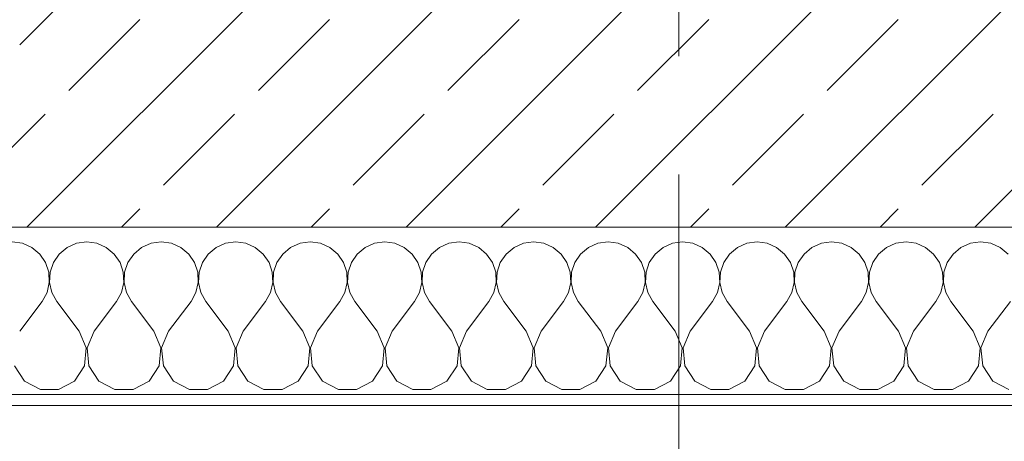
# Model space of a CAD drawing. Header units: metres. Extents: x -3.6 to 84.5, y -11 to 16.8.
# Tile 373 of 656: x 39.5 to 40.4, y -0.2 to 0.2. Entities that reach past the tile are written whole.
import ezdxf

# ---------------------------------------------------------------- set-up
doc = ezdxf.new("R2010")
doc.units = ezdxf.units.M
doc.header["$MEASUREMENT"] = 0
doc.linetypes.add('Strichlinie doppelt', pattern=[0.546806, 0.264583, -0.105833, 0.070556, -0.105833])
doc.linetypes.add('Wipeout_Contour', pattern=[1, 0, -1])
for name, color, linetype in [('152 - Bemaßung_ Beschriftung.Ausbau', 7, 'Continuous'), ('451 - Universal.Achsen Raster', 7, 'Continuous'), ('603 - Struktur.Bodenplatte_ Decke Roh', 7, 'Continuous'), ('604 - Struktur.Wand Aussen', 7, 'Continuous'), ('Neubau_152 - Bemaßung_ Beschriftung.Ausbau', 7, 'Continuous')]:
    doc.layers.add(name, color=color, linetype=linetype)
doc.styles.add('ERSTELLTER_STIL_2', font='txt')
doc.dimstyles.new('ERSTELLTER_STIL__1', dxfattribs={"dimtxt": 0.1, "dimasz": 0.0532, "dimexe": 0.18, "dimexo": 0.0625, "dimgap": 0, "dimtad": 1, "dimzin": 0, "dimdsep": 46, "dimtxsty": 'ERSTELLTER_STIL_2', "dimblk": 'ARROWHEAD_2', "dimblk1": 'ARROWHEAD_2', "dimblk2": 'ARROWHEAD_2', "dimcen": 0.09, "dimse1": 1, "dimse2": 1, "dimclrd": 7, "dimclre": 7, "dimclrt": 7, "dimazin": 0, "dimtfac": 1, "dimtdec": 4, "dimtmove": 0, "dimatfit": 3, "dimfxl": 1, "dimtolj": 1, "dimtzin": 0, "dimarcsym": 0})
doc.dimstyles.new('ERSTELLTER_STIL__2', dxfattribs={"dimtxt": 0.1, "dimasz": 0.0532, "dimexe": 0.18, "dimexo": 0.0625, "dimgap": 0, "dimtad": 1, "dimzin": 0, "dimdsep": 46, "dimtxsty": 'ERSTELLTER_STIL_2', "dimblk": 'ARROWHEAD_2', "dimblk1": 'ARROWHEAD_2', "dimblk2": 'ARROWHEAD_2', "dimcen": 0.09, "dimse1": 1, "dimse2": 1, "dimclrd": 7, "dimclre": 7, "dimclrt": 7, "dimazin": 0, "dimtfac": 1, "dimtdec": 4, "dimtmove": 2, "dimatfit": 3, "dimfxl": 1, "dimtolj": 1, "dimtzin": 0, "dimarcsym": 0})
doc.dimstyles.new('ERSTELLTER_STIL__3', dxfattribs={"dimtxt": 0.1, "dimasz": 0.0532, "dimexe": 0.18, "dimexo": 0.0625, "dimgap": 0, "dimtad": 1, "dimtih": 1, "dimtoh": 1, "dimzin": 0, "dimdsep": 46, "dimtxsty": 'ERSTELLTER_STIL_2', "dimblk": 'ARROWHEAD_2', "dimblk1": 'ARROWHEAD_2', "dimblk2": 'ARROWHEAD_2', "dimcen": 0.09, "dimse1": 1, "dimse2": 1, "dimclrd": 7, "dimclre": 7, "dimclrt": 7, "dimazin": 0, "dimtfac": 1, "dimtdec": 4, "dimtmove": 0, "dimatfit": 3, "dimfxl": 1, "dimtolj": 1, "dimtzin": 0, "dimarcsym": 0})
doc.dimstyles.new('ERSTELLTER_STIL__7', dxfattribs={"dimtxt": 0.18, "dimasz": 0.03648, "dimexe": 0.18, "dimexo": 0.0625, "dimgap": 0, "dimtad": 0, "dimtih": 1, "dimtoh": 1, "dimdec": 4, "dimzin": 0, "dimdsep": 46, "dimcen": 0.09, "dimadec": 0, "dimazin": 0, "dimtfac": 1, "dimtdec": 4, "dimtmove": 0, "dimatfit": 3, "dimldrblk": 'ARROWHEAD_11', "dimfxl": 1, "dimtolj": 1, "dimtzin": 0, "dimarcsym": 0})
doc.dimstyles.new('ERSTELLTER_STIL__8', dxfattribs={"dimtxt": 0.18, "dimasz": 0.02736, "dimexe": 0.18, "dimexo": 0.0625, "dimgap": 0, "dimtad": 0, "dimtih": 1, "dimtoh": 1, "dimdec": 4, "dimzin": 0, "dimdsep": 46, "dimcen": 0.09, "dimadec": 0, "dimazin": 0, "dimtfac": 1, "dimtdec": 4, "dimtmove": 0, "dimatfit": 3, "dimldrblk": 'ARROWHEAD_11', "dimfxl": 1, "dimtolj": 1, "dimtzin": 0, "dimarcsym": 0})

# ---------------------------------------------------------------- blocks, each defined once
blk = doc.blocks.new('*X96')
at = {"layer": '604 - Struktur.Wand Aussen', "color": 7, "linetype": 'Continuous', "lineweight": 5}
for p, q in [((39.54244, -0.0096), (39.53333, -0.00833)), ((39.6, -0.00833), (39.59089, -0.0096)), ((39.60911, -0.0096), (39.6, -0.00833)), ((39.66667, -0.00833), (39.65756, -0.0096)), ((39.67578, -0.0096), (39.66667, -0.00833)), ((39.73333, -0.00833), (39.72422, -0.0096)), ((39.74244, -0.0096), (39.73333, -0.00833)), ((39.8, -0.00833), (39.79089, -0.0096)), ((39.80911, -0.0096), (39.8, -0.00833)), ((39.86667, -0.00833), (39.85756, -0.0096)), ((39.87578, -0.0096), (39.86667, -0.00833)), ((39.93333, -0.00833), (39.92422, -0.0096)), ((39.94244, -0.0096), (39.93333, -0.00833)), ((40, -0.00833), (39.99089, -0.0096)), ((40.00911, -0.0096), (40, -0.00833)), ((40.06667, -0.00833), (40.05756, -0.0096)), ((40.07578, -0.0096), (40.06667, -0.00833)), ((40.13333, -0.00833), (40.12422, -0.0096)), ((40.14244, -0.0096), (40.13333, -0.00833)), ((40.2, -0.00833), (40.19089, -0.0096)), ((40.20911, -0.0096), (40.2, -0.00833)), ((40.26667, -0.00833), (40.25756, -0.0096)), ((40.27578, -0.0096), (40.26667, -0.00833)), ((40.33333, -0.00833), (40.32422, -0.0096)), ((40.34244, -0.0096), (40.33333, -0.00833)), ((40.4, -0.00833), (40.39089, -0.0096)), ((40.40911, -0.0096), (40.4, -0.00833)), ((39.55086, -0.01331), (39.54244, -0.0096)), ((39.55794, -0.01918), (39.55086, -0.01331)), ((39.58248, -0.01331), (39.57539, -0.01918)), ((39.59089, -0.0096), (39.58248, -0.01331)), ((39.61752, -0.01331), (39.60911, -0.0096)), ((39.62461, -0.01918), (39.61752, -0.01331)), ((39.64914, -0.01331), (39.64206, -0.01918)), ((39.65756, -0.0096), (39.64914, -0.01331)), ((39.68419, -0.01331), (39.67578, -0.0096)), ((39.69127, -0.01918), (39.68419, -0.01331)), ((39.71581, -0.01331), (39.70873, -0.01918)), ((39.72422, -0.0096), (39.71581, -0.01331)), ((39.75086, -0.01331), (39.74244, -0.0096)), ((39.75794, -0.01918), (39.75086, -0.01331)), ((39.78248, -0.01331), (39.77539, -0.01918)), ((39.79089, -0.0096), (39.78248, -0.01331)), ((39.81752, -0.01331), (39.80911, -0.0096)), ((39.82461, -0.01918), (39.81752, -0.01331)), ((39.84914, -0.01331), (39.84206, -0.01918)), ((39.85756, -0.0096), (39.84914, -0.01331)), ((39.88419, -0.01331), (39.87578, -0.0096)), ((39.89127, -0.01918), (39.88419, -0.01331)), ((39.91581, -0.01331), (39.90873, -0.01918)), ((39.92422, -0.0096), (39.91581, -0.01331)), ((39.95086, -0.01331), (39.94244, -0.0096)), ((39.95794, -0.01918), (39.95086, -0.01331)), ((39.98248, -0.01331), (39.97539, -0.01918)), ((39.99089, -0.0096), (39.98248, -0.01331)), ((40.01752, -0.01331), (40.00911, -0.0096)), ((40.02461, -0.01918), (40.01752, -0.01331)), ((40.04914, -0.01331), (40.04206, -0.01918)), ((40.05756, -0.0096), (40.04914, -0.01331)), ((40.08419, -0.01331), (40.07578, -0.0096)), ((40.09127, -0.01918), (40.08419, -0.01331)), ((40.11581, -0.01331), (40.10873, -0.01918)), ((40.12422, -0.0096), (40.11581, -0.01331)), ((40.15086, -0.01331), (40.14244, -0.0096)), ((40.15794, -0.01918), (40.15086, -0.01331)), ((40.18248, -0.01331), (40.17539, -0.01918)), ((40.19089, -0.0096), (40.18248, -0.01331)), ((40.21752, -0.01331), (40.20911, -0.0096)), ((40.22461, -0.01918), (40.21752, -0.01331)), ((40.24914, -0.01331), (40.24206, -0.01918)), ((40.25756, -0.0096), (40.24914, -0.01331)), ((40.28419, -0.01331), (40.27578, -0.0096)), ((40.29127, -0.01918), (40.28419, -0.01331)), ((40.31581, -0.01331), (40.30873, -0.01918)), ((40.32422, -0.0096), (40.31581, -0.01331)), ((40.35086, -0.01331), (40.34244, -0.0096)), ((40.35794, -0.01918), (40.35086, -0.01331)), ((40.38248, -0.01331), (40.37539, -0.01918)), ((40.39089, -0.0096), (40.38248, -0.01331)), ((40.41752, -0.01331), (40.40911, -0.0096)), ((40.42461, -0.01918), (40.41752, -0.01331)), ((39.56315, -0.02676), (39.55794, -0.01918)), ((39.57539, -0.01918), (39.57019, -0.02676)), ((39.62981, -0.02676), (39.62461, -0.01918)), ((39.64206, -0.01918), (39.63685, -0.02676)), ((39.69648, -0.02676), (39.69127, -0.01918)), ((39.70873, -0.01918), (39.70352, -0.02676)), ((39.76315, -0.02676), (39.75794, -0.01918)), ((39.77539, -0.01918), (39.77019, -0.02676)), ((39.82981, -0.02676), (39.82461, -0.01918)), ((39.84206, -0.01918), (39.83685, -0.02676)), ((39.89648, -0.02676), (39.89127, -0.01918)), ((39.90873, -0.01918), (39.90352, -0.02676)), ((39.96315, -0.02676), (39.95794, -0.01918)), ((39.97539, -0.01918), (39.97019, -0.02676)), ((40.02981, -0.02676), (40.02461, -0.01918)), ((40.04206, -0.01918), (40.03685, -0.02676)), ((40.09648, -0.02676), (40.09127, -0.01918)), ((40.10873, -0.01918), (40.10352, -0.02676)), ((40.16315, -0.02676), (40.15794, -0.01918)), ((40.17539, -0.01918), (40.17019, -0.02676)), ((40.22981, -0.02676), (40.22461, -0.01918)), ((40.24206, -0.01918), (40.23685, -0.02676)), ((40.29648, -0.02676), (40.29127, -0.01918)), ((40.30873, -0.01918), (40.30352, -0.02676)), ((40.36315, -0.02676), (40.35794, -0.01918)), ((40.37539, -0.01918), (40.37019, -0.02676)), ((39.56609, -0.03547), (39.56315, -0.02676)), ((39.57019, -0.02676), (39.56725, -0.03547)), ((39.63275, -0.03547), (39.62981, -0.02676)), ((39.63685, -0.02676), (39.63391, -0.03547)), ((39.69942, -0.03547), (39.69648, -0.02676)), ((39.70352, -0.02676), (39.70058, -0.03547)), ((39.76609, -0.03547), (39.76315, -0.02676)), ((39.77019, -0.02676), (39.76725, -0.03547)), ((39.83275, -0.03547), (39.82981, -0.02676)), ((39.83685, -0.02676), (39.83391, -0.03547)), ((39.89942, -0.03547), (39.89648, -0.02676)), ((39.90352, -0.02676), (39.90058, -0.03547)), ((39.96609, -0.03547), (39.96315, -0.02676)), ((39.97019, -0.02676), (39.96725, -0.03547)), ((40.03275, -0.03547), (40.02981, -0.02676)), ((40.03685, -0.02676), (40.03391, -0.03547)), ((40.09942, -0.03547), (40.09648, -0.02676)), ((40.10352, -0.02676), (40.10058, -0.03547)), ((40.16609, -0.03547), (40.16315, -0.02676)), ((40.17019, -0.02676), (40.16725, -0.03547)), ((40.23275, -0.03547), (40.22981, -0.02676)), ((40.23685, -0.02676), (40.23391, -0.03547)), ((40.29942, -0.03547), (40.29648, -0.02676)), ((40.30352, -0.02676), (40.30058, -0.03547)), ((40.36609, -0.03547), (40.36315, -0.02676)), ((40.37019, -0.02676), (40.36725, -0.03547)), ((39.56653, -0.04466), (39.56609, -0.03547)), ((39.56725, -0.03547), (39.5668, -0.04466)), ((39.6332, -0.04466), (39.63275, -0.03547)), ((39.63391, -0.03547), (39.63347, -0.04466)), ((39.69987, -0.04466), (39.69942, -0.03547)), ((39.70058, -0.03547), (39.70013, -0.04466)), ((39.76653, -0.04466), (39.76609, -0.03547)), ((39.76725, -0.03547), (39.7668, -0.04466)), ((39.8332, -0.04466), (39.83275, -0.03547)), ((39.83391, -0.03547), (39.83347, -0.04466)), ((39.89987, -0.04466), (39.89942, -0.03547)), ((39.90058, -0.03547), (39.90013, -0.04466)), ((39.96653, -0.04466), (39.96609, -0.03547)), ((39.96725, -0.03547), (39.9668, -0.04466)), ((40.0332, -0.04466), (40.03275, -0.03547)), ((40.03391, -0.03547), (40.03347, -0.04466)), ((40.09987, -0.04466), (40.09942, -0.03547)), ((40.10058, -0.03547), (40.10013, -0.04466)), ((40.16653, -0.04466), (40.16609, -0.03547)), ((40.16725, -0.03547), (40.1668, -0.04466)), ((40.2332, -0.04466), (40.23275, -0.03547)), ((40.23391, -0.03547), (40.23347, -0.04466)), ((40.29987, -0.04466), (40.29942, -0.03547)), ((40.30058, -0.03547), (40.30013, -0.04466)), ((40.36653, -0.04466), (40.36609, -0.03547)), ((40.36725, -0.03547), (40.3668, -0.04466)), ((39.56445, -0.05362), (39.56653, -0.04466)), ((39.5668, -0.04466), (39.56888, -0.05362)), ((39.63112, -0.05362), (39.6332, -0.04466)), ((39.63347, -0.04466), (39.63555, -0.05362)), ((39.69778, -0.05362), (39.69987, -0.04466)), ((39.70013, -0.04466), (39.70222, -0.05362)), ((39.76445, -0.05362), (39.76653, -0.04466)), ((39.7668, -0.04466), (39.76888, -0.05362)), ((39.83112, -0.05362), (39.8332, -0.04466)), ((39.83347, -0.04466), (39.83555, -0.05362)), ((39.89778, -0.05362), (39.89987, -0.04466)), ((39.90013, -0.04466), (39.90222, -0.05362)), ((39.96445, -0.05362), (39.96653, -0.04466)), ((39.9668, -0.04466), (39.96888, -0.05362)), ((40.03112, -0.05362), (40.0332, -0.04466)), ((40.03347, -0.04466), (40.03555, -0.05362)), ((40.09778, -0.05362), (40.09987, -0.04466)), ((40.10013, -0.04466), (40.10222, -0.05362)), ((40.16445, -0.05362), (40.16653, -0.04466)), ((40.1668, -0.04466), (40.16888, -0.05362)), ((40.23112, -0.05362), (40.2332, -0.04466)), ((40.23347, -0.04466), (40.23555, -0.05362)), ((40.29778, -0.05362), (40.29987, -0.04466)), ((40.30013, -0.04466), (40.30222, -0.05362)), ((40.36445, -0.05362), (40.36653, -0.04466)), ((40.3668, -0.04466), (40.36888, -0.05362)), ((39.54, -0.08833), (39.56, -0.06167)), ((39.56, -0.06167), (39.56445, -0.05362)), ((39.56888, -0.05362), (39.57333, -0.06167)), ((39.59333, -0.08833), (39.57333, -0.06167)), ((39.60667, -0.08833), (39.62667, -0.06167)), ((39.62667, -0.06167), (39.63112, -0.05362)), ((39.63555, -0.05362), (39.64, -0.06167)), ((39.66, -0.08833), (39.64, -0.06167)), ((39.67333, -0.08833), (39.69333, -0.06167)), ((39.69333, -0.06167), (39.69778, -0.05362)), ((39.70222, -0.05362), (39.70667, -0.06167)), ((39.72667, -0.08833), (39.70667, -0.06167)), ((39.74, -0.08833), (39.76, -0.06167)), ((39.76, -0.06167), (39.76445, -0.05362)), ((39.76888, -0.05362), (39.77333, -0.06167)), ((39.79333, -0.08833), (39.77333, -0.06167)), ((39.80667, -0.08833), (39.82667, -0.06167)), ((39.82667, -0.06167), (39.83112, -0.05362)), ((39.83555, -0.05362), (39.84, -0.06167)), ((39.86, -0.08833), (39.84, -0.06167)), ((39.87333, -0.08833), (39.89333, -0.06167)), ((39.89333, -0.06167), (39.89778, -0.05362)), ((39.90222, -0.05362), (39.90667, -0.06167)), ((39.92667, -0.08833), (39.90667, -0.06167)), ((39.94, -0.08833), (39.96, -0.06167)), ((39.96, -0.06167), (39.96445, -0.05362)), ((39.96888, -0.05362), (39.97333, -0.06167)), ((39.99333, -0.08833), (39.97333, -0.06167)), ((40.00667, -0.08833), (40.02667, -0.06167)), ((40.02667, -0.06167), (40.03112, -0.05362)), ((40.03555, -0.05362), (40.04, -0.06167)), ((40.06, -0.08833), (40.04, -0.06167)), ((40.07333, -0.08833), (40.09333, -0.06167)), ((40.09333, -0.06167), (40.09778, -0.05362)), ((40.10222, -0.05362), (40.10667, -0.06167)), ((40.12667, -0.08833), (40.10667, -0.06167)), ((40.14, -0.08833), (40.16, -0.06167)), ((40.16, -0.06167), (40.16445, -0.05362)), ((40.16888, -0.05362), (40.17333, -0.06167)), ((40.19333, -0.08833), (40.17333, -0.06167)), ((40.20667, -0.08833), (40.22667, -0.06167)), ((40.22667, -0.06167), (40.23112, -0.05362)), ((40.23555, -0.05362), (40.24, -0.06167)), ((40.26, -0.08833), (40.24, -0.06167)), ((40.27333, -0.08833), (40.29333, -0.06167)), ((40.29333, -0.06167), (40.29778, -0.05362)), ((40.30222, -0.05362), (40.30667, -0.06167)), ((40.32667, -0.08833), (40.30667, -0.06167)), ((40.34, -0.08833), (40.36, -0.06167)), ((40.36, -0.06167), (40.36445, -0.05362)), ((40.36888, -0.05362), (40.37333, -0.06167)), ((40.39333, -0.08833), (40.37333, -0.06167)), ((40.40667, -0.08833), (40.42667, -0.06167)), ((39.59962, -0.1033), (39.59333, -0.08833)), ((39.60667, -0.08833), (39.60038, -0.1033)), ((39.66629, -0.1033), (39.66, -0.08833)), ((39.67333, -0.08833), (39.66705, -0.1033)), ((39.73295, -0.1033), (39.72667, -0.08833)), ((39.74, -0.08833), (39.73371, -0.1033)), ((39.79962, -0.1033), (39.79333, -0.08833)), ((39.80667, -0.08833), (39.80038, -0.1033)), ((39.86629, -0.1033), (39.86, -0.08833)), ((39.87333, -0.08833), (39.86705, -0.1033)), ((39.93295, -0.1033), (39.92667, -0.08833)), ((39.94, -0.08833), (39.93371, -0.1033)), ((39.99962, -0.1033), (39.99333, -0.08833)), ((40.00667, -0.08833), (40.00038, -0.1033)), ((40.06629, -0.1033), (40.06, -0.08833)), ((40.07333, -0.08833), (40.06705, -0.1033)), ((40.13295, -0.1033), (40.12667, -0.08833)), ((40.14, -0.08833), (40.13371, -0.1033)), ((40.19962, -0.1033), (40.19333, -0.08833)), ((40.20667, -0.08833), (40.20038, -0.1033)), ((40.26629, -0.1033), (40.26, -0.08833)), ((40.27333, -0.08833), (40.26705, -0.1033)), ((40.33295, -0.1033), (40.32667, -0.08833)), ((40.34, -0.08833), (40.33371, -0.1033)), ((40.39962, -0.1033), (40.39333, -0.08833)), ((40.40667, -0.08833), (40.40038, -0.1033)), ((39.59808, -0.11947), (39.59962, -0.1033)), ((39.60038, -0.1033), (39.60192, -0.11947)), ((39.66475, -0.11947), (39.66629, -0.1033)), ((39.66705, -0.1033), (39.66858, -0.11947)), ((39.73142, -0.11947), (39.73295, -0.1033)), ((39.73371, -0.1033), (39.73525, -0.11947)), ((39.79808, -0.11947), (39.79962, -0.1033)), ((39.80038, -0.1033), (39.80192, -0.11947)), ((39.86475, -0.11947), (39.86629, -0.1033)), ((39.86705, -0.1033), (39.86858, -0.11947)), ((39.93142, -0.11947), (39.93295, -0.1033)), ((39.93371, -0.1033), (39.93525, -0.11947)), ((39.99808, -0.11947), (39.99962, -0.1033)), ((40.00038, -0.1033), (40.00192, -0.11947)), ((40.06475, -0.11947), (40.06629, -0.1033)), ((40.06705, -0.1033), (40.06858, -0.11947)), ((40.13142, -0.11947), (40.13295, -0.1033)), ((40.13371, -0.1033), (40.13525, -0.11947)), ((40.19808, -0.11947), (40.19962, -0.1033)), ((40.20038, -0.1033), (40.20192, -0.11947)), ((40.26475, -0.11947), (40.26629, -0.1033)), ((40.26705, -0.1033), (40.26858, -0.11947)), ((40.33142, -0.11947), (40.33295, -0.1033)), ((40.33371, -0.1033), (40.33525, -0.11947)), ((40.39808, -0.11947), (40.39962, -0.1033)), ((40.40038, -0.1033), (40.40192, -0.11947)), ((39.53525, -0.11947), (39.54424, -0.13299)), ((39.5891, -0.13299), (39.59808, -0.11947)), ((39.60192, -0.11947), (39.6109, -0.13299)), ((39.65576, -0.13299), (39.66475, -0.11947)), ((39.66858, -0.11947), (39.67757, -0.13299)), ((39.72243, -0.13299), (39.73142, -0.11947)), ((39.73525, -0.11947), (39.74424, -0.13299)), ((39.7891, -0.13299), (39.79808, -0.11947)), ((39.80192, -0.11947), (39.8109, -0.13299)), ((39.85576, -0.13299), (39.86475, -0.11947)), ((39.86858, -0.11947), (39.87757, -0.13299)), ((39.92243, -0.13299), (39.93142, -0.11947)), ((39.93525, -0.11947), (39.94424, -0.13299)), ((39.9891, -0.13299), (39.99808, -0.11947)), ((40.00192, -0.11947), (40.0109, -0.13299)), ((40.05576, -0.13299), (40.06475, -0.11947)), ((40.06858, -0.11947), (40.07757, -0.13299)), ((40.12243, -0.13299), (40.13142, -0.11947)), ((40.13525, -0.11947), (40.14424, -0.13299)), ((40.1891, -0.13299), (40.19808, -0.11947)), ((40.20192, -0.11947), (40.2109, -0.13299)), ((40.25576, -0.13299), (40.26475, -0.11947)), ((40.26858, -0.11947), (40.27757, -0.13299)), ((40.32243, -0.13299), (40.33142, -0.11947)), ((40.33525, -0.11947), (40.34424, -0.13299)), ((40.3891, -0.13299), (40.39808, -0.11947)), ((40.40192, -0.11947), (40.4109, -0.13299)), ((39.54424, -0.13299), (39.55855, -0.14066)), ((39.55855, -0.14066), (39.57479, -0.14066)), ((39.57479, -0.14066), (39.5891, -0.13299)), ((39.6109, -0.13299), (39.62521, -0.14066)), ((39.62521, -0.14066), (39.64145, -0.14066)), ((39.64145, -0.14066), (39.65576, -0.13299)), ((39.67757, -0.13299), (39.69188, -0.14066)), ((39.69188, -0.14066), (39.70812, -0.14066)), ((39.70812, -0.14066), (39.72243, -0.13299)), ((39.74424, -0.13299), (39.75855, -0.14066)), ((39.75855, -0.14066), (39.77479, -0.14066)), ((39.77479, -0.14066), (39.7891, -0.13299)), ((39.8109, -0.13299), (39.82521, -0.14066)), ((39.82521, -0.14066), (39.84145, -0.14066)), ((39.84145, -0.14066), (39.85576, -0.13299)), ((39.87757, -0.13299), (39.89188, -0.14066)), ((39.89188, -0.14066), (39.90812, -0.14066)), ((39.90812, -0.14066), (39.92243, -0.13299)), ((39.94424, -0.13299), (39.95855, -0.14066)), ((39.95855, -0.14066), (39.97479, -0.14066)), ((39.97479, -0.14066), (39.9891, -0.13299)), ((40.0109, -0.13299), (40.02521, -0.14066)), ((40.02521, -0.14066), (40.04145, -0.14066)), ((40.04145, -0.14066), (40.05576, -0.13299)), ((40.07757, -0.13299), (40.09188, -0.14066)), ((40.09188, -0.14066), (40.10812, -0.14066)), ((40.10812, -0.14066), (40.12243, -0.13299)), ((40.14424, -0.13299), (40.15855, -0.14066)), ((40.15855, -0.14066), (40.17479, -0.14066)), ((40.17479, -0.14066), (40.1891, -0.13299)), ((40.2109, -0.13299), (40.22521, -0.14066)), ((40.22521, -0.14066), (40.24145, -0.14066)), ((40.24145, -0.14066), (40.25576, -0.13299)), ((40.27757, -0.13299), (40.29188, -0.14066)), ((40.29188, -0.14066), (40.30812, -0.14066)), ((40.30812, -0.14066), (40.32243, -0.13299)), ((40.34424, -0.13299), (40.35855, -0.14066)), ((40.35855, -0.14066), (40.37479, -0.14066)), ((40.37479, -0.14066), (40.3891, -0.13299)), ((40.4109, -0.13299), (40.42521, -0.14066))]:
    blk.add_line(p, q, dxfattribs=at)
blk = doc.blocks.new('ARROWHEAD_11')
at = {"color": 0, "linetype": 'Continuous', "lineweight": 0}
blk.add_line((0, 0), (-1, 0), dxfattribs=at)
at = {"color": 0, "linetype": 'Continuous', "lineweight": 0, "const_width": 0.25, "flags": 128}
blk.add_lwpolyline([(-0.125, 0, 1), (0.125, 0, 1)], format="xyb", close=True, dxfattribs=at)
blk = doc.blocks.new('*D267')
at = {"layer": '152 - Bemaßung_ Beschriftung.Ausbau', "color": 7, "linetype": 'Continuous', "lineweight": 5}
for p, q in [((37.14, -8.6375), (37.14, -8.5325)), ((37.16021, -8.55), (37.11979, -8.62)), ((39.56021, -8.55), (39.51979, -8.62)), ((35.94, -8.585), (37.14, -8.585)), ((37.14, -8.585), (39.54, -8.585))]:
    blk.add_line(p, q, dxfattribs=at)
at = {"layer": '152 - Bemaßung_ Beschriftung.Ausbau', "color": 7, "lineweight": 5, "char_height": 0.1, "attachment_point": 7, "style": 'ERSTELLTER_STIL_2'}
for s, insert in [('\\A1;{\\pql;\\fArial|b0|i0|c0|p38;2,40}', (38.20697, -8.565)), ('\\A1;{\\pql;\\fArial|b0|i0|c0|p38;2,01}', (38.20697, -8.705))]:
    blk.add_mtext(s, dxfattribs=dict(at, insert=insert))
blk = doc.blocks.new('ARROWHEAD_2')
at = {"color": 0, "linetype": 'Continuous', "lineweight": 0}
for p, q in [((-0.378, -0.655), (0.378, 0.655)), ((0, 0), (-1, 0))]:
    blk.add_line(p, q, dxfattribs=at)
blk = doc.blocks.new('*D268')
at = {"layer": '152 - Bemaßung_ Beschriftung.Ausbau', "color": 7, "linetype": 'Continuous', "lineweight": 5}
for p, q in [((39.54, -8.6375), (39.54, -8.5325)), ((39.56021, -8.55), (39.51979, -8.62)), ((40.76021, -8.55), (40.71979, -8.62)), ((37.14, -8.585), (39.54, -8.585)), ((39.54, -8.585), (40.74, -8.585))]:
    blk.add_line(p, q, dxfattribs=at)
at = {"layer": '152 - Bemaßung_ Beschriftung.Ausbau', "color": 7, "lineweight": 5, "insert": (40.00697, -8.565), "char_height": 0.1, "attachment_point": 7, "style": 'ERSTELLTER_STIL_2'}
blk.add_mtext('\\A1;{\\pql;\\fArial|b0|i0|c0|p38;1,20}', dxfattribs=at)
blk = doc.blocks.new('*D269')
at = {"layer": '152 - Bemaßung_ Beschriftung.Ausbau', "color": 7, "linetype": 'Continuous', "lineweight": 5}
for p, q in [((40.74, -8.6375), (40.74, -8.5325)), ((40.76021, -8.55), (40.71979, -8.62)), ((41.96021, -8.55), (41.91979, -8.62)), ((39.54, -8.585), (40.74, -8.585)), ((40.74, -8.585), (41.94, -8.585))]:
    blk.add_line(p, q, dxfattribs=at)
at = {"layer": '152 - Bemaßung_ Beschriftung.Ausbau', "color": 7, "lineweight": 5, "char_height": 0.1, "attachment_point": 7, "style": 'ERSTELLTER_STIL_2'}
for s, insert in [('\\A1;{\\pql;\\fArial|b0|i0|c0|p38;1,20}', (41.20697, -8.565)), ('\\A1;{\\pql;\\fArial|b0|i0|c0|p38;2,01}', (41.20697, -8.705))]:
    blk.add_mtext(s, dxfattribs=dict(at, insert=insert))
blk = doc.blocks.new('*D288')
at = {"layer": '152 - Bemaßung_ Beschriftung.Ausbau', "color": 7, "linetype": 'Continuous', "lineweight": 5}
for p, q in [((36.6, -9.1375), (36.6, -9.0325)), ((36.62021, -9.05), (36.57979, -9.12)), ((40.07021, -9.05), (40.02979, -9.12)), ((36.46, -9.085), (36.6, -9.085)), ((36.6, -9.085), (40.05, -9.085))]:
    blk.add_line(p, q, dxfattribs=at)
at = {"layer": '152 - Bemaßung_ Beschriftung.Ausbau', "color": 7, "lineweight": 5, "char_height": 0.1, "attachment_point": 7, "style": 'ERSTELLTER_STIL_2'}
for s, insert in [('\\A1;{\\pql;\\fArial|b0|i0|c0|p38;3,45}', (38.11608, -9.065)), ('\\A1;{\\pql;\\fArial|b0|i0|c0|p38;15}', (39.878, -9.065))]:
    blk.add_mtext(s, dxfattribs=dict(at, insert=insert))
blk = doc.blocks.new('*D289')
at = {"layer": '152 - Bemaßung_ Beschriftung.Ausbau', "color": 7, "linetype": 'Continuous', "lineweight": 5}
for p, q in [((40.05, -9.1375), (40.05, -9.0325)), ((40.07021, -9.05), (40.02979, -9.12)), ((40.22021, -9.05), (40.17979, -9.12)), ((36.6, -9.085), (40.05, -9.085)), ((40.05, -9.085), (40.2, -9.085))]:
    blk.add_line(p, q, dxfattribs=at)
at = {"layer": '152 - Bemaßung_ Beschriftung.Ausbau', "color": 7, "lineweight": 5, "insert": (40.18158, -8.95165), "char_height": 0.1, "attachment_point": 7, "style": 'ERSTELLTER_STIL_2'}
blk.add_mtext('\\A1;{\\pql;\\fArial|b0|i0|c0|p38;16\\fArial|b0|i0|c0|p38;\\A1{\\H.66x;\\S5^  ;}}', dxfattribs=at)
blk = doc.blocks.new('*D290')
at = {"layer": '152 - Bemaßung_ Beschriftung.Ausbau', "color": 7, "linetype": 'Continuous', "lineweight": 5}
for p, q in [((40.2, -9.1375), (40.2, -9.0325)), ((40.22021, -9.05), (40.17979, -9.12)), ((40.38523, -9.05), (40.34482, -9.12)), ((40.05, -9.085), (40.2, -9.085)), ((40.2, -9.085), (40.36502, -9.085))]:
    blk.add_line(p, q, dxfattribs=at)
blk = doc.blocks.new('*D291')
at = {"layer": '152 - Bemaßung_ Beschriftung.Ausbau', "color": 7, "linetype": 'Continuous', "lineweight": 5}
for p, q in [((40.36502, -9.1375), (40.36502, -9.0325)), ((40.38523, -9.05), (40.34482, -9.12)), ((40.46023, -9.05), (40.41982, -9.12)), ((40.2, -9.085), (40.36502, -9.085)), ((40.36502, -9.085), (40.44002, -9.085))]:
    blk.add_line(p, q, dxfattribs=at)
blk = doc.blocks.new('*D292')
at = {"layer": '152 - Bemaßung_ Beschriftung.Ausbau', "color": 7, "linetype": 'Continuous', "lineweight": 5}
for p, q in [((40.44002, -9.1375), (40.44002, -9.0325)), ((40.46023, -9.05), (40.41982, -9.12)), ((44.0102, -9.05), (43.96978, -9.12)), ((40.36502, -9.085), (40.44002, -9.085)), ((40.44002, -9.085), (43.98999, -9.085))]:
    blk.add_line(p, q, dxfattribs=at)
at = {"layer": '152 - Bemaßung_ Beschriftung.Ausbau', "color": 7, "lineweight": 5, "char_height": 0.1, "attachment_point": 7, "style": 'ERSTELLTER_STIL_2'}
for s, insert in [('\\A1;{\\pql;\\fArial|b0|i0|c0|p38;7\\fArial|b0|i0|c0|p38;\\A1{\\H.66x;\\S5^  ;}}', (40.46025, -9.06609)), ('\\A1;{\\pql;\\fArial|b0|i0|c0|p38;3,55}', (42.14496, -9.065))]:
    blk.add_mtext(s, dxfattribs=dict(at, insert=insert))
blk = doc.blocks.new('*D480')
at = {"layer": '152 - Bemaßung_ Beschriftung.Ausbau', "color": 7, "linetype": 'Continuous', "lineweight": 5}
for p, q in [((-0.165, -10.1375), (-0.165, -10.0325)), ((-0.14479, -10.05), (-0.18521, -10.12)), ((43.76021, -10.05), (43.71979, -10.12)), ((-0.19923, -10.085), (-0.165, -10.085)), ((-0.165, -10.085), (43.74, -10.085))]:
    blk.add_line(p, q, dxfattribs=at)
at = {"layer": '152 - Bemaßung_ Beschriftung.Ausbau', "color": 7, "lineweight": 5, "char_height": 0.1, "attachment_point": 7, "style": 'ERSTELLTER_STIL_2'}
for s, insert in [('\\A1;{\\pql;\\fArial|b0|i0|c0|p38;43,90\\fArial|b0|i0|c0|p38;\\A1{\\H.66x;\\S5^  ;}}', (21.5156, -10.08441)), ('\\A1;{\\pql;\\fArial|b0|i0|c0|p38;15}', (43.568, -10.065))]:
    blk.add_mtext(s, dxfattribs=dict(at, insert=insert))
blk = doc.blocks.new('*D514')
at = {"layer": '152 - Bemaßung_ Beschriftung.Ausbau', "color": 7, "linetype": 'Continuous', "lineweight": 5}
for p, q in [((36.67999, -9.6375), (36.67999, -9.5325)), ((36.7002, -9.55), (36.65978, -9.62)), ((40.0002, -9.55), (39.95978, -9.62)), ((36.37999, -9.585), (36.67999, -9.585)), ((36.67999, -9.585), (39.97999, -9.585))]:
    blk.add_line(p, q, dxfattribs=at)
at = {"layer": '152 - Bemaßung_ Beschriftung.Ausbau', "color": 7, "lineweight": 5, "insert": (38.19696, -9.565), "char_height": 0.1, "attachment_point": 7, "style": 'ERSTELLTER_STIL_2'}
blk.add_mtext('\\A1;{\\pql;\\fArial|b0|i0|c0|p38;3,30}', dxfattribs=at)
blk = doc.blocks.new('*D515')
at = {"layer": '152 - Bemaßung_ Beschriftung.Ausbau', "color": 7, "linetype": 'Continuous', "lineweight": 5}
for p, q in [((39.97999, -9.6375), (39.97999, -9.5325)), ((40.0002, -9.55), (39.95978, -9.62)), ((40.3002, -9.55), (40.25978, -9.62)), ((36.67999, -9.585), (39.97999, -9.585)), ((39.97999, -9.585), (40.27999, -9.585))]:
    blk.add_line(p, q, dxfattribs=at)
at = {"layer": '152 - Bemaßung_ Beschriftung.Ausbau', "color": 7, "lineweight": 5, "insert": (40.0541, -9.565), "char_height": 0.1, "attachment_point": 7, "style": 'ERSTELLTER_STIL_2'}
blk.add_mtext('\\A1;{\\pql;\\fArial|b0|i0|c0|p38;30}', dxfattribs=at)
blk = doc.blocks.new('*D516')
at = {"layer": '152 - Bemaßung_ Beschriftung.Ausbau', "color": 7, "linetype": 'Continuous', "lineweight": 5}
for p, q in [((40.27999, -9.6375), (40.27999, -9.5325)), ((40.3002, -9.55), (40.25978, -9.62)), ((43.6002, -9.55), (43.55978, -9.62)), ((39.97999, -9.585), (40.27999, -9.585)), ((40.27999, -9.585), (43.57999, -9.585))]:
    blk.add_line(p, q, dxfattribs=at)
at = {"layer": '152 - Bemaßung_ Beschriftung.Ausbau', "color": 7, "lineweight": 5, "insert": (41.79696, -9.565), "char_height": 0.1, "attachment_point": 7, "style": 'ERSTELLTER_STIL_2'}
blk.add_mtext('\\A1;{\\pql;\\fArial|b0|i0|c0|p38;3,30}', dxfattribs=at)
blk = doc.blocks.new('*D517')
at = {"layer": '152 - Bemaßung_ Beschriftung.Ausbau', "color": 7, "linetype": 'Continuous', "lineweight": 5}
for p, q in [((43.57999, -9.6375), (43.57999, -9.5325)), ((43.6002, -9.55), (43.55978, -9.62)), ((43.9002, -9.55), (43.85978, -9.62)), ((40.27999, -9.585), (43.57999, -9.585)), ((43.57999, -9.585), (43.87999, -9.585))]:
    blk.add_line(p, q, dxfattribs=at)
at = {"layer": '152 - Bemaßung_ Beschriftung.Ausbau', "color": 7, "lineweight": 5, "insert": (43.6541, -9.565), "char_height": 0.1, "attachment_point": 7, "style": 'ERSTELLTER_STIL_2'}
blk.add_mtext('\\A1;{\\pql;\\fArial|b0|i0|c0|p38;30}', dxfattribs=at)
blk = doc.blocks.new('*D568')
at = {"layer": '152 - Bemaßung_ Beschriftung.Ausbau', "color": 7, "linetype": 'Continuous', "lineweight": 5}
for p, q in [((47.83638, 0.27019), (47.90638, 0.22978)), ((47.90638, 0.22479), (47.83638, 0.26521)), ((47.92388, 0.245), (47.81888, 0.245)), ((47.87138, 0.005), (47.87138, 0.245)), ((47.83638, 0.02521), (47.90638, -0.01521)), ((47.92388, 0.005), (47.81888, 0.005)), ((47.87138, -0.07), (47.87138, 0.005))]:
    blk.add_line(p, q, dxfattribs=at)
at = {"layer": '152 - Bemaßung_ Beschriftung.Ausbau', "color": 7, "lineweight": 5, "insert": (47.78618, 0.20278), "char_height": 0.1, "attachment_point": 7, "rotation": 90, "style": 'ERSTELLTER_STIL_2'}
blk.add_mtext('\\A1;{\\pql;\\fArial|b0|i0|c0|p38;0\\fArial|b0|i0|c0|p38;\\A1{\\H.66x;\\S5^  ;}}', dxfattribs=at)
at = {"color": 254, "linetype": 'Wipeout_Contour', "lineweight": 0, "ltscale": 191.21699}
blk.add_wipeout([(47.87013, 0.03036), (47.87013, 0.21964), (47.73263, 0.21964), (47.73263, 0.03036)], dxfattribs=at).dxf.layer = '152 - Bemaßung_ Beschriftung.Ausbau'
at = {"layer": '152 - Bemaßung_ Beschriftung.Ausbau', "color": 7, "lineweight": 5, "insert": (47.85138, 0.04911), "char_height": 0.1, "attachment_point": 7, "rotation": 90, "style": 'ERSTELLTER_STIL_2'}
blk.add_mtext('\\A1;{\\pql;\\fArial|b0|i0|c0|p38;24}', dxfattribs=at)
at = {"color": 254, "linetype": 'Wipeout_Contour', "lineweight": 0, "ltscale": 190.951826}
blk.add_wipeout([(47.80596, 0.18135), (47.80596, 0.35018), (47.6631, 0.35018), (47.6631, 0.18135)], dxfattribs=at).dxf.layer = '152 - Bemaßung_ Beschriftung.Ausbau'
blk = doc.blocks.new('*D569')
at = {"layer": '152 - Bemaßung_ Beschriftung.Ausbau', "color": 7, "linetype": 'Continuous', "lineweight": 5}
for p, q in [((47.87138, 0.24998), (47.87138, 0.69998)), ((47.83638, 0.27019), (47.90638, 0.22978)), ((47.90638, 0.22479), (47.83638, 0.26521)), ((47.92388, 0.24998), (47.81888, 0.24998)), ((47.87138, 0.245), (47.87138, 0.24998)), ((47.92388, 0.245), (47.81888, 0.245))]:
    blk.add_line(p, q, dxfattribs=at)
at = {"color": 254, "linetype": 'Wipeout_Contour', "lineweight": 0, "ltscale": 190.951826}
blk.add_wipeout([(47.80596, 0.18135), (47.80596, 0.35018), (47.6631, 0.35018), (47.6631, 0.18135)], dxfattribs=at).dxf.layer = '152 - Bemaßung_ Beschriftung.Ausbau'
blk = doc.blocks.new('*D644')
at = {"layer": '152 - Bemaßung_ Beschriftung.Ausbau', "color": 7, "linetype": 'Continuous', "lineweight": 5}
for p, q in [((-0.165, -10.6375), (-0.165, -10.5325)), ((62.42503, -10.6375), (62.42503, -10.5325)), ((-0.14479, -10.55), (-0.18521, -10.62)), ((62.40482, -10.62), (62.44523, -10.55)), ((-0.19923, -10.585), (-0.165, -10.585)), ((-0.165, -10.585), (62.42503, -10.585)), ((62.42503, -10.585), (62.45926, -10.585))]:
    blk.add_line(p, q, dxfattribs=at)
at = {"layer": '152 - Bemaßung_ Beschriftung.Ausbau', "color": 7, "lineweight": 5, "insert": (30.95904, -10.565), "char_height": 0.1, "attachment_point": 7, "style": 'ERSTELLTER_STIL_2'}
blk.add_mtext('\\A1;{\\pql;\\fArial|b0|i0|c0|p38;62,59}', dxfattribs=at)

msp = doc.modelspace()

# ---------------------------------------------------------------- hatches: boundary and pattern name
at = {"layer": '604 - Struktur.Wand Aussen', "linetype": 'Continuous', "lineweight": 0, "true_color": 0x000000}
h = msp.add_hatch(dxfattribs=at)
h.set_pattern_fill('Beton__Stahlbeton_0001', color=18, style=0, pattern_type=2)
h.set_pattern_definition([(45, (0, 0), (-0.0848528, 0.0848528), []), (45, (-0.04243, 0.04243), (-0.0848528, 0.0848528), [0.09, -0.03])])
h.paths.add_polyline_path([(39.54, 0.125), (39.48, 0.125), (39.48, 0.005), (40.8, 0.005), (40.8, 0.125), (40.74, 0.125), (40.75, 0.195), (40.74, 0.195), (40.74, 0.245), (39.54, 0.245), (39.54, 0.195)])
h = msp.add_hatch(dxfattribs=at)
h.set_pattern_fill('Verputz_0001', color=18, style=0, pattern_type=2)
h.set_pattern_definition([(0, (0, 0), (0, 0.08660254), [0, -0.05]), (0, (0.025, 0.0433), (0, 0.08660254), [0, -0.05])])
h.paths.add_polyline_path([(39.45, -0.155), (40.83, -0.155), (40.83, -0.145), (39.45, -0.145)])

# ---------------------------------------------------------------- linework, layer by layer
at = {"layer": '451 - Universal.Achsen Raster', "color": 160, "linetype": 'Strichlinie doppelt', "lineweight": 9, "true_color": 0x3232ff}
msp.add_line((40.12999, -10.585), (40.12999, 16.355), dxfattribs=at)
at = {"layer": '603 - Struktur.Bodenplatte_ Decke Roh', "color": 7, "linetype": 'Continuous', "lineweight": 18, "flags": 128}
msp.add_lwpolyline([(-0.015, 0.005), (43.89, 0.005)], dxfattribs=at)
at = {"layer": '604 - Struktur.Wand Aussen', "color": 7, "linetype": 'Continuous', "lineweight": 13}
msp.add_line((39.48, 0.005), (40.8, 0.005), dxfattribs=at)
at = {"layer": '604 - Struktur.Wand Aussen', "color": 7, "linetype": 'Continuous', "lineweight": 5}
msp.add_line((39.48, -0.145), (40.8, -0.145), dxfattribs=at)
at = {"layer": '604 - Struktur.Wand Aussen', "color": 7, "linetype": 'Continuous', "lineweight": 5, "flags": 128}
msp.add_lwpolyline([(39.45, -0.155), (40.83, -0.155)], dxfattribs=at)

# ---------------------------------------------------------------- block references
at = {"layer": '604 - Struktur.Wand Aussen', "color": 7, "lineweight": 18}
msp.add_blockref('*X96', (0, 0), dxfattribs=at)

# ---------------------------------------------------------------- dimensions: what is measured, and where the dimension line sits
at = {"layer": '152 - Bemaßung_ Beschriftung.Ausbau', "color": 7, "linetype": 'Continuous', "lineweight": 5}
for base, p1, p2, picture, middle in [((40.05, -9.085), (36.6, 3.24699), (40.05, 2.25999), '*D288', (38.24597, -9.015)), ((40.2, -9.085), (40.05, 2.25999), (40.2, 2.20249), '*D289', (39.95423, -9.015)), ((40.36502, -9.085), (40.2, 2.20249), (40.36502, 2.0325), '*D290', (40.39288, -8.9)), ((40.440025, -9.0849997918), (40.365025, 2.0324993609), (40.440025, 2.0324993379), '*D291', (40.6334314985, -9.0149997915)), ((43.98999, -9.085), (40.44002, 2.0325), (43.98999, 0.94498), '*D292', (42.27485, -9.015)), ((39.97999, -9.585), (36.67999, 0.69998), (39.97999, 0.69998), '*D514', (38.32684, -9.515)), ((40.27999, -9.585), (39.97999, 0.69998), (40.27999, 0.69998), '*D515', (40.13034, -9.515)), ((43.57999, -9.585), (40.27999, 0.69998), (43.57999, 0.69998), '*D516', (41.92684, -9.515)), ((43.87999, -9.585), (43.57999, 0.69998), (43.87999, 0.69998), '*D517', (43.73034, -9.515)), ((39.54, -8.585), (37.14, 0.125), (39.54, 0.125), '*D267', (38.33685, -8.515)), ((40.74, -8.585), (39.54, 0.125), (40.74, 0.125), '*D268', (40.13685, -8.515)), ((41.94, -8.585), (40.74, 0.125), (41.94, 0.125), '*D269', (41.33685, -8.515)), ((43.740001, -10.085), (-0.165, -0.145), (43.740001, -8.085), '*D480', (21.81866, -10.015))]:
    dim = msp.add_linear_dim(base=base, p1=p1, p2=p2, dimstyle='ERSTELLTER_STIL__3', dxfattribs=at)
    dim.commit()
    dim.dimension.update_dxf_attribs({"geometry": picture, "text_midpoint": middle, "dimtype": 160})

# ---------------------------------------------------------------- leaders
at = {"layer": 'Neubau_152 - Bemaßung_ Beschriftung.Ausbau', "color": 1, "linetype": 'Continuous', "lineweight": 13, "annotation_type": 0, "has_hookline": 1, "hookline_direction": 1}
for points, dimstyle, text_width in [([(40.68997, 0.77998), (40.68997, -0.92283), (40.63965, -0.92283)], 'ERSTELLTER_STIL__8', 0.76951), ([(41.99214, -0.1805), (41.99214, -3.49385), (41.74836, -3.49385)], 'ERSTELLTER_STIL__7', 2.45391)]:
    msp.add_leader(points, dimstyle=dimstyle, dxfattribs=dict(at, text_width=text_width))

# ---------------------------------------------------------------- next in the draw order: dimensions: what is measured, and where the dimension line sits
at = {"layer": '152 - Bemaßung_ Beschriftung.Ausbau', "color": 7, "linetype": 'Continuous', "lineweight": 5}
dim = msp.add_linear_dim(base=(47.87138, 0.245), p1=(44.13, 0.005), p2=(22.1775, 0.245), angle=90, dimstyle='ERSTELLTER_STIL__1', dxfattribs=at)
dim.commit()
dim.dimension.update_dxf_attribs({"geometry": '*D568', "text_midpoint": (47.80138, 0.12535), "dimtype": 160, "text_rotation": 90})

# ---------------------------------------------------------------- next in the draw order: dimensions: what is measured, and where the dimension line sits
dim = msp.add_linear_dim(base=(47.87138, 0.24998), p1=(22.1775, 0.245), p2=(47.47999, 0.24998), angle=90, dimstyle='ERSTELLTER_STIL__2', dxfattribs=at)
dim.commit()
dim.dimension.update_dxf_attribs({"geometry": '*D569', "text_midpoint": (47.73453, 0.37595), "dimtype": 160, "text_rotation": 90})

# ---------------------------------------------------------------- next in the draw order: dimensions: what is measured, and where the dimension line sits
dim = msp.add_linear_dim(base=(62.42503, -10.585), p1=(-0.165, -0.145), p2=(62.42503, 5.1), dimstyle='ERSTELLTER_STIL__3', dxfattribs=at)
dim.commit()
dim.dimension.update_dxf_attribs({"geometry": '*D644', "text_midpoint": (31.12704, -10.515), "dimtype": 160})

doc.saveas('drawing.dxf')
